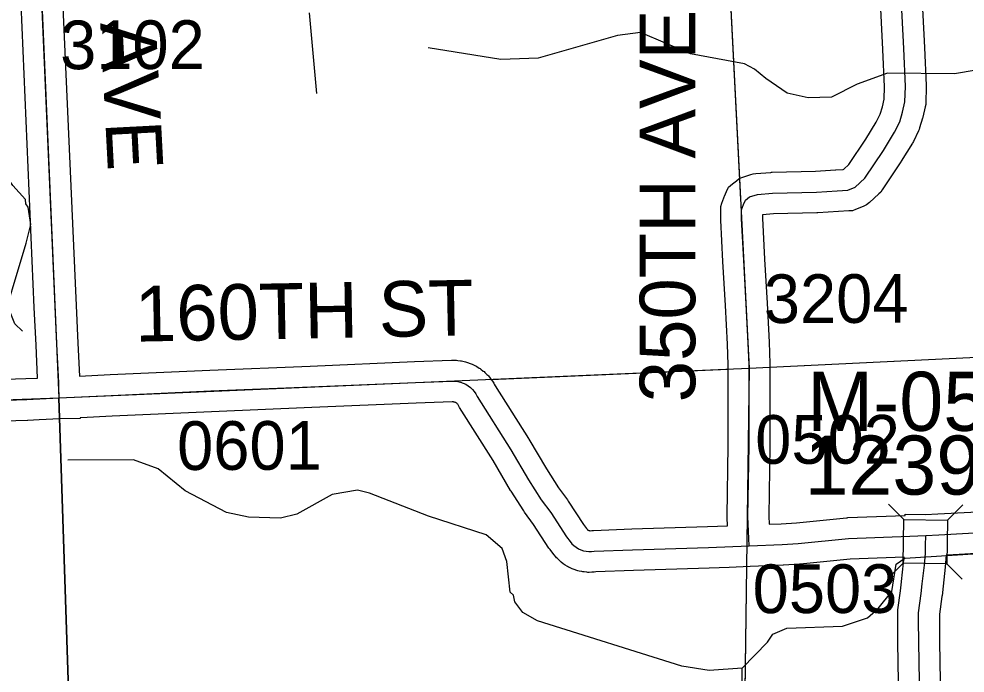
# Model space of a CAD drawing. Extents: x 128.7 to 185.5, y -21.4 to 12.6.
# Drawn here: x 157.942 to 159.303, y -1.288 to -0.346 of the extents above; entities that cross this region are included whole.
import ezdxf

# ---------------------------------------------------------------- set-up
doc = ezdxf.new("R2010")
doc.units = 0
for name, color, linetype in [('tdCoHydroRiver', 7, 'Continuous'), ('tdCoSecRdNmbr', 7, 'Continuous'), ('tdCoSecRdTxt', 7, 'Continuous'), ('tdCoSecRteBand', 7, 'Continuous'), ('tdCoSecRteCL', 7, 'Continuous'), ('tdCoSectLine', 7, 'Continuous'), ('tdCoSectLinePart', 7, 'Continuous'), ('tdCoStrucSec', 7, 'Continuous'), ('tdCoStrucSecCoName', 7, 'Continuous'), ('tdCoStrucSecFHWANum', 7, 'Continuous'), ('tdCoSurfGravel', 7, 'Continuous'), ('tdCoTwpBndry', 7, 'Continuous'), ('tdCoTwpBndryShd', 7, 'Continuous')]:
    doc.layers.add(name, color=color, linetype=linetype)

msp = doc.modelspace()

# ---------------------------------------------------------------- linework, layer by layer
at = {"layer": 'tdCoHydroRiver'}
for points in [[(157.9471, -0.7956), (157.9357, -0.7849), (157.9252, -0.7585), (157.9323, -0.7346), (157.952, -0.6691), (157.9589, -0.6421), (157.9549, -0.617), (157.9515, -0.6123), (157.9513, -0.606), (157.9332, -0.5862), (157.9266, -0.5769), (157.9209, -0.5503), (157.9121, -0.4796), (157.9039, -0.472), (157.9052, -0.4657), (157.8987, -0.4596), (157.8886, -0.441), (157.8516, -0.3776), (157.8499, -0.3303)], [(158.3704, -0.4537), (158.3599, -0.3373)], [(159.9701, -0.3931), (159.6822, -0.3734), (159.5941, -0.3813), (159.4764, -0.4013), (159.3475, -0.4154), (159.2879, -0.4255), (159.1916, -0.4242), (159.148, -0.44), (159.1108, -0.4587), (159.0777, -0.4599), (159.0474, -0.4531), (159.0167, -0.4321), (159.0004, -0.4184), (158.9859, -0.4111), (158.9081, -0.3965), (158.836, -0.366), (158.803, -0.3703), (158.6889, -0.4028), (158.6354, -0.4047), (158.5306, -0.388)], [(158.9825, -1.2808), (158.9352, -1.2841), (158.8955, -1.2776), (158.688, -1.2125), (158.6671, -1.2006), (158.6555, -1.1852), (158.6536, -1.1758), (158.6487, -1.1713), (158.6439, -1.1273), (158.637, -1.1086), (158.6142, -1.0889), (158.5311, -1.0619), (158.4463, -1.0286), (158.4288, -1.0245), (158.3927, -1.0305), (158.3416, -1.0592), (158.3182, -1.0648), (158.2723, -1.0633), (158.2405, -1.0565), (158.181, -1.0255), (158.142, -0.9938), (158.1068, -0.9808), (158.0121, -0.9811)], [(158.9833, -1.3928), (158.9825, -1.2808), (159.019, -1.2432), (159.0265, -1.2319), (159.0467, -1.2233), (159.1271, -1.2204), (159.1629, -1.208), (159.1782, -1.1949), (159.1979, -1.1705), (159.2043, -1.1308), (159.2167, -1.1225), (159.4513, -1.1077)]]:
    msp.add_lwpolyline(points, dxfattribs=at)
at = {"layer": 'tdCoSecRteBand'}
for points in [[(158.0003, -0.2212), (158.0239, -0.7587), (158.0263, -0.813), (158.0287, -0.8603), (158.073, -0.8581), (158.0731, -0.8581), (158.0731, -0.8581), (158.2164, -0.8517), (158.2165, -0.8517), (158.2165, -0.8517), (158.3608, -0.8458), (158.5109, -0.8394), (158.511, -0.8394), (158.5111, -0.8394), (158.5641, -0.8374), (158.565, -0.8374), (158.566, -0.8374), (158.5701, -0.8375), (158.5716, -0.8375), (158.5732, -0.8377), (158.5772, -0.8383), (158.5788, -0.8385), (158.5803, -0.8389), (158.5843, -0.8398), (158.5858, -0.8402), (158.5873, -0.8407), (158.5911, -0.8421), (158.5926, -0.8426), (158.5941, -0.8433), (158.5977, -0.845), (158.5992, -0.8457), (158.6005, -0.8466), (158.604, -0.8487), (158.6053, -0.8495), (158.6066, -0.8505), (158.6098, -0.853), (158.611, -0.8539), (158.6122, -0.855), (158.6151, -0.8578), (158.6163, -0.8589), (158.6173, -0.8601), (158.6199, -0.8632), (158.6209, -0.8645), (158.6218, -0.8658), (158.6241, -0.8691), (158.625, -0.8704), (158.6257, -0.8718), (158.6271, -0.8744), (158.6751, -0.9502), (158.6754, -0.9507), (158.6757, -0.9511), (158.7008, -0.994), (158.7182, -1.0212), (158.7311, -1.0386), (158.7317, -1.0394), (158.7322, -1.0402), (158.7541, -1.0741), (158.7585, -1.0797), (158.7597, -1.0811), (158.7601, -1.0815), (158.7606, -1.0819), (158.7611, -1.0822), (158.7616, -1.0824), (158.7621, -1.0826), (158.7626, -1.0827), (158.7632, -1.0828), (158.7638, -1.0828), (158.766, -1.0825), (158.7673, -1.0823), (158.7686, -1.0823), (158.8238, -1.0803), (158.8239, -1.0803), (158.8239, -1.0803), (158.9328, -1.0769), (158.9612, -1.0757), (158.9607, -1.0636), (158.9607, -1.0627), (158.9607, -1.0618), (158.9624, -0.9602), (158.9624, -0.8451), (158.9624, -0.8441), (158.9613, -0.8142), (158.9584, -0.7585), (158.9549, -0.6952), (158.9549, -0.6952), (158.9549, -0.6952), (158.9517, -0.6357), (158.9516, -0.6349), (158.9516, -0.6341), (158.9516, -0.6212), (158.9516, -0.6162), (158.9533, -0.6114), (158.9559, -0.6038), (158.9564, -0.6025), (158.9569, -0.6012), (158.9599, -0.5948), (158.9628, -0.5883), (158.9684, -0.5838), (158.9743, -0.5791), (158.9784, -0.5758), (158.9835, -0.5741), (158.9949, -0.5703), (158.9984, -0.5691), (159.002, -0.5689), (159.0239, -0.5671), (159.0247, -0.567), (159.0256, -0.567), (159.0879, -0.5656), (159.117, -0.5636), (159.1172, -0.5636), (159.1173, -0.5636), (159.1278, -0.563), (159.129, -0.5625), (159.1361, -0.556), (159.1606, -0.5192), (159.1755, -0.4951), (159.1811, -0.4835), (159.1843, -0.4729), (159.1869, -0.4619), (159.1873, -0.4438), (159.185, -0.3901), (159.1746, -0.1858)], [(159.2345, -0.1828), (159.245, -0.3872), (159.245, -0.3873), (159.245, -0.3874), (159.2473, -0.4423), (159.2474, -0.4433), (159.2473, -0.4443), (159.2468, -0.4665), (159.2467, -0.4696), (159.246, -0.4726), (159.2425, -0.4875), (159.2423, -0.4883), (159.242, -0.4892), (159.2379, -0.5029), (159.2373, -0.5052), (159.2362, -0.5073), (159.2289, -0.5225), (159.2282, -0.5239), (159.2274, -0.5253), (159.2114, -0.5512), (159.2111, -0.5517), (159.2108, -0.5521), (159.184, -0.5924), (159.1819, -0.5954), (159.1793, -0.5978), (159.1655, -0.6104), (159.1616, -0.614), (159.1566, -0.6161), (159.1458, -0.6204), (159.1412, -0.6223), (159.1362, -0.6226), (159.1209, -0.6234), (159.0913, -0.6255), (159.0907, -0.6255), (159.09, -0.6255), (159.0278, -0.627), (159.0116, -0.6283), (159.0116, -0.6332), (159.0148, -0.6919), (159.0183, -0.7552), (159.0183, -0.7553), (159.0183, -0.7553), (159.0212, -0.8113), (159.0212, -0.8115), (159.0212, -0.8117), (159.0224, -0.8424), (159.0224, -0.8429), (159.0224, -0.8435), (159.0224, -0.8451), (159.0224, -0.9605), (159.0224, -0.9608), (159.0224, -0.961), (159.0207, -1.0619), (159.0212, -1.0734), (159.0213, -1.0734), (159.0386, -1.0727), (159.0607, -1.0713), (159.1327, -1.0642), (159.1335, -1.0641), (159.1344, -1.064), (159.217, -1.0608), (159.217, -1.0591), (159.2461, -1.0595), (159.264, -1.0586), (159.3492, -1.054)], [(157.8158, -0.8682), (157.9519, -0.864), (157.9687, -0.8632), (157.9664, -0.8159), (157.9664, -0.8159), (157.9664, -0.8158), (157.9639, -0.7614), (157.9639, -0.7614), (157.9639, -0.7614), (157.9404, -0.2237)], [(159.208, -1.3285), (159.2066, -1.2435), (159.2066, -1.2433), (159.2066, -1.2432), (159.2063, -1.2124), (159.2063, -1.2123), (159.2063, -1.2121), (159.2063, -1.201), (159.2063, -1.1989), (159.2066, -1.1968), (159.2105, -1.1695), (159.2119, -1.1562), (159.2119, -1.1561), (159.2119, -1.1561), (159.2148, -1.1293), (159.2156, -1.1209), (159.1377, -1.124), (159.0661, -1.131), (159.0655, -1.1311), (159.065, -1.1311), (159.0421, -1.1326), (159.0417, -1.1326), (159.0414, -1.1326), (158.9938, -1.1345), (158.9639, -1.1358), (158.9639, -1.1357), (158.9351, -1.1368), (158.935, -1.1368), (158.9348, -1.1368), (158.8259, -1.1403), (158.772, -1.1422), (158.7694, -1.1425), (158.7677, -1.1427), (158.7661, -1.1427), (158.7622, -1.1428), (158.7605, -1.1428), (158.7588, -1.1426), (158.7549, -1.1422), (158.7532, -1.1421), (158.7516, -1.1417), (158.7478, -1.1409), (158.7461, -1.1405), (158.7445, -1.14), (158.7408, -1.1387), (158.7392, -1.1382), (158.7377, -1.1375), (158.7342, -1.1358), (158.7327, -1.1351), (158.7312, -1.1343), (158.7279, -1.1322), (158.7265, -1.1313), (158.7251, -1.1303), (158.722, -1.1279), (158.7207, -1.1269), (158.7195, -1.1257), (158.7167, -1.123), (158.7155, -1.1218), (158.7144, -1.1205), (158.7119, -1.1175), (158.7117, -1.1172), (158.7115, -1.117), (158.7061, -1.1101), (158.7053, -1.109), (158.7045, -1.1079), (158.6824, -1.0737), (158.6694, -1.0562), (158.6687, -1.0553), (158.6682, -1.0544), (158.6499, -1.0258), (158.6496, -1.0253), (158.6493, -1.0248), (158.6242, -0.9819), (158.5759, -0.9056), (158.5753, -0.9047), (158.5748, -0.9038), (158.5736, -0.9016), (158.5731, -0.9008), (158.5725, -0.9001), (158.5718, -0.8995), (158.5711, -0.8989), (158.5704, -0.8985), (158.5695, -0.8981), (158.5687, -0.8978), (158.5678, -0.8976), (158.5669, -0.8974), (158.5654, -0.8974), (158.5134, -0.8993), (158.3633, -0.9057), (158.3633, -0.9057), (158.3632, -0.9057), (158.219, -0.9117), (158.0759, -0.9181), (158.0308, -0.9203), (158.0298, -0.9203), (158.0299, -0.9213), (158.0004, -0.9217), (157.9709, -0.9232), (157.9546, -0.924), (157.9543, -0.924), (157.9541, -0.924), (157.8182, -0.9282)], [(159.3528, -1.1139), (159.278, -1.118), (159.278, -1.118), (159.2761, -1.1181), (159.2746, -1.1349), (159.2746, -1.1352), (159.2745, -1.1355), (159.2716, -1.1626), (159.2701, -1.1764), (159.27, -1.1769), (159.27, -1.1774), (159.2663, -1.2031), (159.2663, -1.212), (159.2666, -1.2426), (159.268, -1.3278)]]:
    msp.add_lwpolyline(points, dxfattribs=at)
at = {"layer": 'tdCoSecRteCL'}
for points in [[(157.9994, -0.8918), (157.9992, -0.8751), (157.9991, -0.8699), (157.9964, -0.8144), (157.9939, -0.7601), (157.9704, -0.2224), (157.9516, 0.2717), (157.9516, 0.2719), (157.9516, 0.2723), (157.9529, 0.2794), (157.952, 0.2952), (157.95, 0.3267), (157.9495, 0.3356), (157.9481, 0.3811), (157.9469, 0.4301)], [(158.9926, -1.1045), (158.9907, -1.0623), (158.9924, -0.9605), (158.9924, -0.8451), (158.9924, -0.8435), (158.9913, -0.8129), (158.9883, -0.7569), (158.9848, -0.6936), (158.9816, -0.6341), (158.9816, -0.6212), (158.9843, -0.6136), (158.9872, -0.6072), (158.993, -0.6025), (159.0044, -0.5988), (159.0263, -0.597), (159.0893, -0.5955), (159.119, -0.5935), (159.1345, -0.5926), (159.1453, -0.5883), (159.159, -0.5757), (159.1858, -0.5355), (159.2019, -0.5095), (159.2092, -0.4943), (159.2133, -0.4806), (159.2168, -0.4657), (159.2173, -0.4436), (159.215, -0.3887), (159.2045, -0.1842)], [(157.9994, -0.8918), (158.0745, -0.8881), (158.2177, -0.8817), (158.362, -0.8758), (158.5122, -0.8694), (158.5652, -0.8674), (158.5693, -0.8675), (158.5733, -0.868), (158.5773, -0.869), (158.5811, -0.8703), (158.5848, -0.8721), (158.5882, -0.8742), (158.5914, -0.8767), (158.5944, -0.8795), (158.597, -0.8826), (158.5993, -0.886), (158.6012, -0.8896), (158.6498, -0.9663), (158.6752, -1.0097), (158.6934, -1.0383), (158.707, -1.0565), (158.7297, -1.0915), (158.7351, -1.0985), (158.7376, -1.1015), (158.7404, -1.1042), (158.7435, -1.1066), (158.7469, -1.1087), (158.7504, -1.1103), (158.7541, -1.1116), (158.7579, -1.1124), (158.7618, -1.1128), (158.7658, -1.1127), (158.7696, -1.1123), (158.8249, -1.1103), (158.9339, -1.1068), (158.9926, -1.1045)], [(157.8168, -0.8982), (157.9531, -0.894), (157.9994, -0.8918)], [(159.2466, -1.0895), (159.2656, -1.0886), (159.3511, -1.0839)], [(158.9926, -1.1045), (159.0402, -1.1026), (159.0631, -1.1012), (159.1356, -1.094), (159.2236, -1.0906), (159.2466, -1.0895)], [(159.2382, -1.8333), (159.2373, -1.7613), (159.2366, -1.6886), (159.2343, -1.6289), (159.2348, -1.5833), (159.2353, -1.5406), (159.2378, -1.4361), (159.238, -1.3283), (159.2366, -1.243), (159.2363, -1.2121), (159.2363, -1.201), (159.2403, -1.1732), (159.2417, -1.1594), (159.2447, -1.1322), (159.2462, -1.1155), (159.2464, -1.1041), (159.2466, -1.0895)]]:
    msp.add_lwpolyline(points, dxfattribs=at)
at = {"layer": 'tdCoSectLine'}
for points in [[(158.9415, 0.1476), (158.9925, -0.8491)], [(157.9561, 0.1126), (157.999, -0.8918)], [(158.9925, -0.8491), (159.995, -0.8004)], [(157.999, -0.8918), (158.9925, -0.8491)], [(158.9925, -0.8491), (158.9791, -1.848)], [(157.0004, -0.9281), (157.999, -0.8918)], [(157.999, -0.8918), (158.0323, -1.8928)]]:
    msp.add_lwpolyline(points, dxfattribs=at)
at = {"layer": 'tdCoSectLinePart'}
for points in [[(158.9415, 0.1476), (158.9801, -0.6062)], [(159.0224, -0.8476), (159.995, -0.8004)], [(158.6209, -0.865), (158.9625, -0.8504)], [(158, -0.9219), (158.0323, -1.8928)], [(158.9887, -1.1345), (158.9796, -1.8176)]]:
    msp.add_lwpolyline(points, dxfattribs=at)
at = {"layer": 'tdCoStrucSec'}
for p, q in [((159.2152, -1.0669), (159.1933, -1.0445)), ((159.2778, -1.0677), (159.3002, -1.0458)), ((159.2144, -1.1295), (159.192, -1.1514)), ((159.277, -1.1303), (159.2989, -1.1527))]:
    msp.add_line(p, q, dxfattribs=at)
msp.add_lwpolyline([(159.2144, -1.1295), (159.2152, -1.0669), (159.2778, -1.0677), (159.277, -1.1303)], close=True, dxfattribs=at)
at = {"layer": 'tdCoSurfGravel'}
for points in [[(157.9994, -0.8918), (157.9992, -0.8751), (157.9991, -0.8699), (157.9964, -0.8144), (157.9939, -0.7601), (157.9704, -0.2224), (157.9516, 0.2717)], [(158.9924, -0.8451), (158.9924, -0.8435), (158.9913, -0.8129), (158.9883, -0.7569), (158.9848, -0.6936), (158.9816, -0.6341), (158.9816, -0.6212), (158.9843, -0.6136), (158.9872, -0.6072), (158.993, -0.6025), (159.0044, -0.5988), (159.0263, -0.597), (159.0893, -0.5955), (159.119, -0.5935), (159.1345, -0.5926), (159.1453, -0.5883), (159.159, -0.5757), (159.1858, -0.5355), (159.2019, -0.5095), (159.2092, -0.4943), (159.2133, -0.4806), (159.2168, -0.4657), (159.2173, -0.4436), (159.215, -0.3887), (159.2045, -0.1842)], [(158.9926, -1.1045), (158.9907, -1.0623), (158.9924, -0.9605), (158.9924, -0.8451)], [(157.9994, -0.8918), (158.0745, -0.8881), (158.2177, -0.8817), (158.362, -0.8758), (158.5122, -0.8694), (158.5652, -0.8674), (158.5693, -0.8675), (158.5733, -0.868), (158.5773, -0.869), (158.5811, -0.8703), (158.5848, -0.8721), (158.5882, -0.8742), (158.5914, -0.8767), (158.5944, -0.8795), (158.597, -0.8826), (158.5993, -0.886), (158.6012, -0.8896), (158.6498, -0.9663), (158.6752, -1.0097), (158.6934, -1.0383), (158.707, -1.0565), (158.7297, -1.0915), (158.7351, -1.0985), (158.7376, -1.1015), (158.7404, -1.1042), (158.7435, -1.1066), (158.7469, -1.1087), (158.7504, -1.1103), (158.7541, -1.1116), (158.7579, -1.1124), (158.7618, -1.1128), (158.7658, -1.1127), (158.7696, -1.1123), (158.8249, -1.1103), (158.9339, -1.1068), (158.9926, -1.1045)], [(157.2588, -0.927), (157.2602, -0.9257), (157.2633, -0.9236), (157.2667, -0.9219), (157.2702, -0.9207), (157.2739, -0.9199), (157.2776, -0.9195), (157.2814, -0.9197), (157.3689, -0.9179), (157.5001, -0.9108), (157.6173, -0.9068), (157.7319, -0.9017), (157.7544, -0.8999), (157.7857, -0.9002), (157.8168, -0.8982), (157.9531, -0.894), (157.9994, -0.8918)], [(159.2466, -1.0895), (159.2656, -1.0886), (159.3511, -1.0839)], [(158.9926, -1.1045), (159.0402, -1.1026), (159.0631, -1.1012), (159.1356, -1.094), (159.2236, -1.0906), (159.2466, -1.0895)], [(159.2382, -1.8333), (159.2373, -1.7613), (159.2366, -1.6886), (159.2343, -1.6289), (159.2348, -1.5833), (159.2353, -1.5406), (159.2378, -1.4361), (159.238, -1.3283), (159.2366, -1.243), (159.2363, -1.2121), (159.2363, -1.201), (159.2403, -1.1732), (159.2417, -1.1594), (159.2447, -1.1322), (159.2462, -1.1155), (159.2464, -1.1041), (159.2466, -1.0895)]]:
    msp.add_lwpolyline(points, dxfattribs=at)
at = {"layer": 'tdCoTwpBndry'}
for points in [[(159.0224, -0.8476), (159.995, -0.8004), (160.7132, -0.7839)], [(158.6209, -0.865), (158.9625, -0.8504)], [(158.0393, -2.1135), (158.0323, -1.8928), (157.999, -0.8918)]]:
    msp.add_lwpolyline(points, dxfattribs=at)
at = {"layer": 'tdCoTwpBndryShd'}
for points in [[(157.7372, 5.1315), (157.7796, 4.1166), (157.8244, 3.1167), (157.8671, 2.1048), (157.9089, 1.1243), (157.9561, 0.1126), (157.999, -0.8918), (158.0323, -1.8928), (158.0641, -2.8906), (158.09, -3.8899), (158.1261, -4.8909), (158.1526, -5.8934), (158.186, -6.8922), (158.2224, -7.8865), (158.2596, -8.8901), (157.2411, -8.925), (157.2808, -9.9203), (157.3135, -10.9318), (157.3424, -11.9378), (157.3787, -12.9432), (157.4034, -13.501)], [(152.9972, -1.0884), (154.0014, -1.05), (154.9975, -1.0131), (155.9997, -0.9764), (157.0004, -0.9281), (157.999, -0.8918), (158.9925, -0.8491), (159.995, -0.8004), (160.9943, -0.7775), (161.9932, -0.7415), (162.9929, -0.6989), (163.9902, -0.6705), (164.9839, -0.6303), (165.9816, -0.5867), (166.9844, -0.544), (167.9882, -0.5033), (168.982, -0.4705), (169.9782, -0.4328), (170.9728, -0.3985), (171.7607, -0.3736)]]:
    msp.add_lwpolyline(points, dxfattribs=at)

# ---------------------------------------------------------------- texts
at = {"layer": 'tdCoSecRdNmbr'}
for s, rotation, p in [('3102', 0.1192, (158.001, -0.4187)), ('3204', 0.1199, (159.0137, -0.784)), ('0601', 0.1193, (158.1694, -0.9954)), ('0502', 0.1199, (159.0013, -0.9866)), ('0503', 0.1199, (158.9976, -1.2015))]:
    msp.add_text(s, height=0.07, rotation=rotation, dxfattribs=at).set_placement(p)
at = {"layer": 'tdCoSecRdTxt'}
for s, rotation, p in [('340TH AVE', 273, (158.0403, -0.0018)), ('350TH AVE', 90, (158.915, -0.898)), ('160TH ST', 1.0901, (158.1093, -0.8108))]:
    msp.add_text(s, height=0.08, rotation=rotation, dxfattribs=at).set_placement(p)
at = {"layer": 'tdCoStrucSecCoName'}
msp.add_text('M-0523', height=0.085, dxfattribs=at).set_placement((159.0761, -0.9391))
at = {"layer": 'tdCoStrucSecFHWANum'}
msp.add_text('123962', height=0.085, dxfattribs=at).set_placement((159.0722, -1.0309))

doc.saveas('drawing.dxf')
